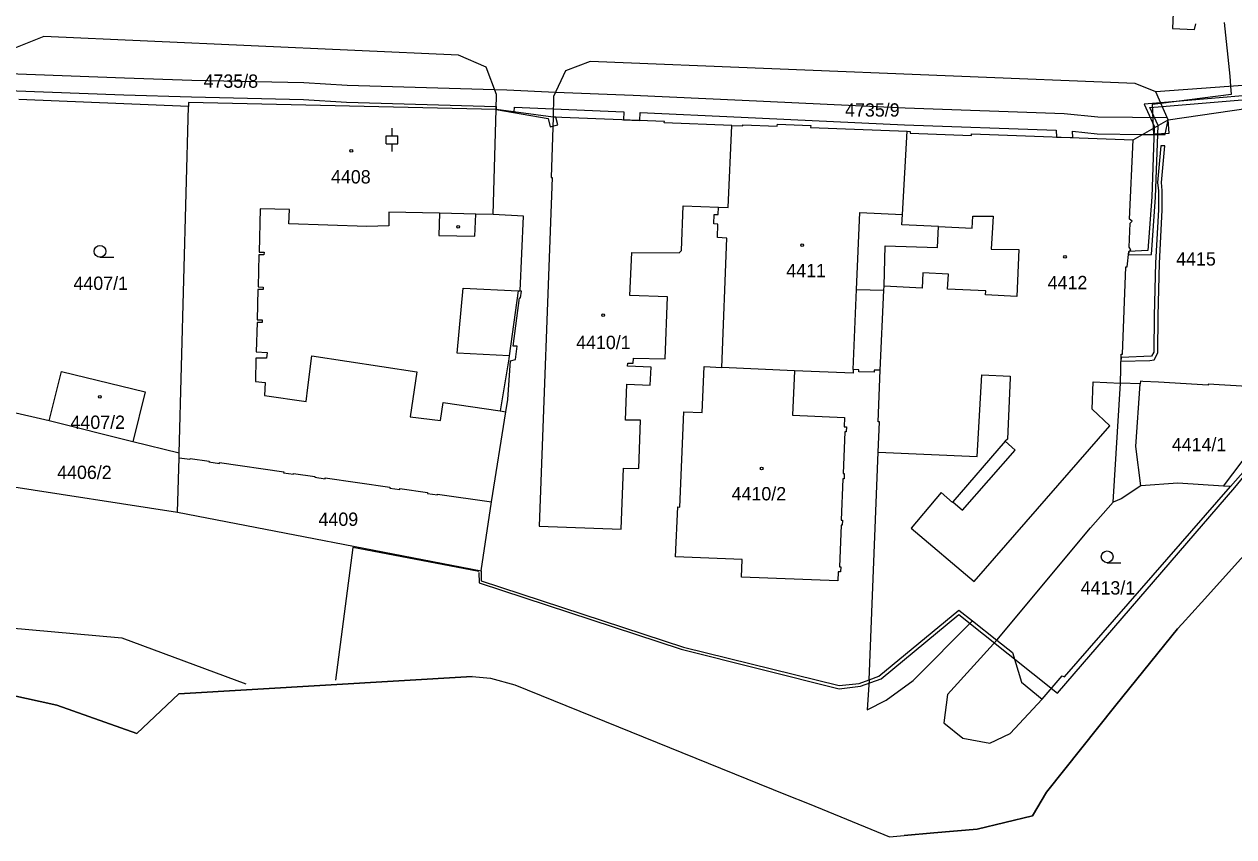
# Model space of a CAD drawing. Extents: x -756746 to -753363, y -1166406 to -1161727.
# Drawn here: x -756143.3 to -755989.1, y -1165838 to -1165734.3 of the extents above; entities that cross this region are included whole.
import ezdxf

# ---------------------------------------------------------------- set-up
doc = ezdxf.new("R2010")
doc.units = 0
for name, color, linetype in [('Hranice kat_území', 7, 'Continuous'), ('Hranice parcel', 7, 'Continuous'), ('Parcelní čísla', 7, 'Continuous'), ('Vnitřní kresba', 7, 'Continuous'), ('Věcná břemena k části', 7, 'Continuous'), ('Značky budov', 7, 'Continuous'), ('Značky kultur', 7, 'Continuous')]:
    doc.layers.add(name, color=color, linetype=linetype)

msp = doc.modelspace()

# ---------------------------------------------------------------- linework, layer by layer
at = {"layer": 'Hranice kat_území'}
msp.add_lwpolyline([(-756151.16, -1165818.55), (-756139.16, -1165821.16), (-756128.94, -1165824.78), (-756123.57, -1165819.75), (-756086.16, -1165817.52), (-756083.83, -1165817.73), (-756080.72, -1165818.59), (-756046.23, -1165832.56), (-756043.21, -1165833.78), (-756032.97, -1165837.98), (-756031.09, -1165837.81), (-756027.32, -1165837.47), (-756021.79, -1165836.99), (-756014.73, -1165835.32), (-756012.95, -1165832.27), (-756004.1, -1165821.2), (-755996.25, -1165811.45), (-755995.65, -1165810.79), (-755993.18, -1165808.06), (-755982.75, -1165796.53)], dxfattribs=at)
at = {"layer": 'Hranice parcel'}
for p, q in [((-755984.06, -1165741.82), (-755999.01, -1165742.9)), ((-756122.36, -1165744.77), (-756143.99, -1165743.9)), ((-756123.54, -1165789.02), (-756122.36, -1165744.77)), ((-756075.86, -1165746.13), (-756083.1, -1165745.16)), ((-756026.71, -1165760.12), (-756031.38, -1165759.9)), ((-756033.68, -1165768.24), (-756033.65, -1165767.73)), ((-756034.14, -1165778.44), (-756033.68, -1165768.24)), ((-756045.09, -1165778.5), (-756054.33, -1165778.11)), ((-756004.42, -1165795.26), (-756003.5, -1165780.1)), ((-755990.35, -1165793.23), (-755981.09, -1165780.91)), ((-756140.11, -1165784.91), (-756145.46, -1165783.65)), ((-756129.43, -1165787.56), (-756140.11, -1165784.91)), ((-756123.54, -1165789.02), (-756129.43, -1165787.56)), ((-756123.56, -1165789.6), (-756123.54, -1165789.02)), ((-756123.74, -1165796.56), (-756123.56, -1165789.6)), ((-756145.75, -1165793.14), (-756123.74, -1165796.56)), ((-755989.46, -1165793.29), (-755990.35, -1165793.23)), ((-756085.02, -1165804.03), (-756083.71, -1165795.23)), ((-756007.32, -1165798.55), (-756004.42, -1165795.26)), ((-756003.4, -1165794.83), (-756004.42, -1165795.26)), ((-756123.74, -1165796.56), (-756085.02, -1165804.03)), ((-756019.25, -1165812.9), (-756007.32, -1165798.55)), ((-756022.38, -1165810.44), (-756019.25, -1165812.9)), ((-756086.16, -1165817.52), (-756123.57, -1165819.75)), ((-756080.72, -1165818.59), (-756046.23, -1165832.56))]:
    msp.add_line(p, q, dxfattribs=at)
for points in [[(-756083.1, -1165745.16), (-756083.08, -1165743.27), (-756084.4, -1165739.76), (-756087.9, -1165738.22), (-756140.82, -1165735.86), (-756144.84, -1165737.46), (-756146.39, -1165741.07), (-756146.55, -1165743.86)], [(-755999.01, -1165742.9), (-756001.62, -1165741.86), (-756071.14, -1165739.05), (-756074.27, -1165740.24), (-756075.81, -1165743.52), (-756075.86, -1165746.13)], [(-756001.89, -1165749.05), (-755997.43, -1165746.48), (-755999.01, -1165742.9)], [(-756083.1, -1165745.16), (-756122.35, -1165744.29), (-756122.36, -1165744.77)], [(-756083.71, -1165795.23), (-756081.87, -1165783.75), (-756081.61, -1165782.16), (-756081.27, -1165777.25), (-756080.67, -1165777.09), (-756080.42, -1165775.39), (-756080.96, -1165775.36), (-756080.12, -1165769.21), (-756080, -1165769.22), (-756079.89, -1165768.34), (-756080.04, -1165768.33), (-756079.64, -1165758.77), (-756083.51, -1165758.58), (-756083.1, -1165745.16)], [(-756053.08, -1165747.21), (-756061.68, -1165746.86), (-756061.67, -1165746.71), (-756075.86, -1165746.13)], [(-756054.33, -1165778.11), (-756053.68, -1165761.6), (-756054.9, -1165761.52), (-756054.84, -1165759.79), (-756055.35, -1165759.77), (-756055.31, -1165758.57), (-756054.8, -1165758.59), (-756054.76, -1165757.64), (-756053.52, -1165757.69), (-756053.08, -1165747.21)], [(-756053.08, -1165747.21), (-756051.68, -1165747.27), (-756051.67, -1165747.12), (-756047.27, -1165747.29), (-756047.26, -1165747.04), (-756043.01, -1165747.21), (-756043.02, -1165747.46), (-756030.71, -1165747.95)], [(-756031.38, -1165759.9), (-756031.31, -1165758.55), (-756030.71, -1165747.95)], [(-756030.71, -1165747.95), (-756030.31, -1165747.96), (-756030.32, -1165748.18), (-756022.51, -1165748.48), (-756022.51, -1165748.26), (-756001.89, -1165749.05)], [(-756003.5, -1165780.1), (-756003.42, -1165776.4), (-756003.26, -1165776.4), (-756002.8, -1165765.26), (-756002.63, -1165765.23), (-756002.44, -1165763.3), (-756002.19, -1165763.06), (-756002.38, -1165762.72), (-756002.28, -1165759.67), (-756002, -1165759.42), (-756002.35, -1165759.18), (-756001.89, -1165749.05)], [(-756033.65, -1165767.73), (-756033.52, -1165762.56), (-756026.84, -1165762.76), (-756026.71, -1165760.12)], [(-756140.11, -1165784.91), (-756138.55, -1165778.6), (-756127.86, -1165781.2), (-756129.43, -1165787.56)], [(-756045.09, -1165778.5), (-756045.33, -1165784.18), (-756038.68, -1165784.46), (-756038.73, -1165785.67), (-756038.46, -1165785.68), (-756038.49, -1165786.32), (-756038.64, -1165786.31), (-756038.86, -1165791.63), (-756038.72, -1165791.63), (-756038.75, -1165792.28), (-756038.9, -1165792.28), (-756039.12, -1165797.57), (-756038.97, -1165797.58), (-756039, -1165798.21), (-756039.12, -1165798.21), (-756039.34, -1165803.51), (-756039.17, -1165803.52), (-756039.2, -1165804.17), (-756039.49, -1165804.15), (-756039.54, -1165805.33), (-756051.85, -1165804.85), (-756051.76, -1165802.6), (-756060.23, -1165802.24), (-756059.97, -1165795.89), (-756059.69, -1165795.9), (-756059.17, -1165783.73), (-756056.83, -1165783.83), (-756056.59, -1165777.97), (-756054.33, -1165778.11)], [(-756034.14, -1165778.44), (-756034.92, -1165778.42), (-756034.93, -1165778.69), (-756036.85, -1165778.65), (-756036.85, -1165778.37), (-756037.57, -1165778.36), (-756037.59, -1165778.82), (-756045.09, -1165778.5)], [(-756035.57, -1165817.95), (-756034.42, -1165788.9), (-756034.23, -1165785.03), (-756034.39, -1165785.03), (-756034.14, -1165778.44)], [(-755981.09, -1165780.91), (-755987.34, -1165780.65), (-755987.33, -1165780.5), (-755992.3, -1165780.2), (-755992.31, -1165780.35), (-755998.66, -1165779.98), (-756000.66, -1165779.87), (-756000.96, -1165779.85), (-756000.98, -1165780.18), (-756003.5, -1165780.1)], [(-755989.46, -1165793.29), (-755980.84, -1165783.49), (-755979.39, -1165781.84)], [(-756123.56, -1165789.6), (-756122.16, -1165789.8), (-756122.14, -1165789.7), (-756119.73, -1165790.04), (-756119.75, -1165790.15), (-756118.41, -1165790.34), (-756118.4, -1165790.23), (-756110.21, -1165791.41), (-756110.23, -1165791.52), (-756108.97, -1165791.71), (-756108.95, -1165791.6), (-756106.23, -1165791.99), (-756106.25, -1165792.1), (-756104.93, -1165792.29), (-756104.91, -1165792.18), (-756096.67, -1165793.37), (-756096.69, -1165793.48), (-756095.4, -1165793.66), (-756095.38, -1165793.55), (-756091.86, -1165794.06), (-756091.88, -1165794.17), (-756090.6, -1165794.35), (-756090.59, -1165794.24), (-756083.71, -1165795.23)], [(-756019.25, -1165812.9), (-756017.29, -1165814.44), (-756016.13, -1165818.23), (-756013.48, -1165820.43), (-756010.95, -1165817.43), (-756010.66, -1165817.55), (-755989.46, -1165793.29)], [(-755990.35, -1165793.23), (-755996.18, -1165792.84), (-756000.89, -1165793.21), (-756003.4, -1165794.83)], [(-755982.33, -1165796.88), (-755982.75, -1165796.53), (-755993.18, -1165808.06), (-755995.65, -1165810.79), (-755996.25, -1165811.45), (-756004.1, -1165821.2), (-756012.95, -1165832.27), (-756014.73, -1165835.32)], [(-756085.02, -1165804.03), (-756085.04, -1165805.33), (-756059.21, -1165813.77), (-756039.39, -1165818.67), (-756036.82, -1165818.42), (-756035.57, -1165817.95)], [(-756035.57, -1165817.95), (-756035.81, -1165821.76), (-756033.4, -1165820.55), (-756029.94, -1165818.05), (-756022.38, -1165810.44)], [(-756123.57, -1165819.75), (-756128.94, -1165824.78), (-756139.16, -1165821.16), (-756151.16, -1165818.55), (-756162.99, -1165817.44), (-756176.48, -1165817.11), (-756189.06, -1165817.25), (-756202.71, -1165818.1), (-756218.27, -1165820.18), (-756232.36, -1165822.91), (-756246.48, -1165825.91), (-756260.03, -1165829.17), (-756259.09, -1165832.44), (-756261, -1165833.28), (-756260.3, -1165836.29)], [(-756086.16, -1165817.52), (-756083.83, -1165817.73), (-756080.72, -1165818.59)], [(-756046.23, -1165832.56), (-756043.21, -1165833.78), (-756032.97, -1165837.98), (-756031.09, -1165837.81)], [(-756014.73, -1165835.32), (-756021.79, -1165836.99), (-756027.32, -1165837.47), (-756031.09, -1165837.81)]]:
    msp.add_lwpolyline(points, dxfattribs=at)
at = {"layer": 'Vnitřní kresba'}
for p, q in [((-756075.86, -1165746.13), (-756076.12, -1165753.86)), ((-756075.96, -1165753.86), (-756077.64, -1165798.32)), ((-756076.12, -1165753.86), (-756075.96, -1165753.86)), ((-756113.2, -1165757.84), (-756113.36, -1165763.36)), ((-756109.49, -1165757.93), (-756113.2, -1165757.84)), ((-756109.55, -1165759.78), (-756109.49, -1165757.93)), ((-756096.79, -1165758.27), (-756096.8, -1165760.01)), ((-756090.36, -1165758.42), (-756096.79, -1165758.27)), ((-756090.36, -1165758.42), (-756090.42, -1165761.24)), ((-756085.69, -1165758.53), (-756090.36, -1165758.42)), ((-756085.84, -1165761.35), (-756085.69, -1165758.53)), ((-756083.51, -1165758.58), (-756085.69, -1165758.53)), ((-756059.49, -1165763.16), (-756059.28, -1165757.45)), ((-756059.28, -1165757.45), (-756054.76, -1165757.64)), ((-756037.16, -1165768.14), (-756036.74, -1165758.33)), ((-756036.74, -1165758.33), (-756031.31, -1165758.55)), ((-756099.63, -1165760.1), (-756109.55, -1165759.78)), ((-756096.8, -1165760.01), (-756099.63, -1165760.1)), ((-756026.71, -1165760.12), (-756022.4, -1165760.32)), ((-756022.4, -1165760.32), (-756022.33, -1165758.79)), ((-756022.33, -1165758.79), (-756019.75, -1165758.77)), ((-756019.75, -1165758.77), (-756019.83, -1165760.23)), ((-756090.42, -1165761.24), (-756085.84, -1165761.35)), ((-756019.83, -1165760.23), (-756019.98, -1165762.98)), ((-756059.77, -1165763.48), (-756059.49, -1165763.16)), ((-756019.98, -1165762.98), (-756016.46, -1165763.04)), ((-756016.46, -1165763.04), (-756016.72, -1165769.02)), ((-756113.37, -1165763.7), (-756113.48, -1165767.81)), ((-756112.73, -1165763.72), (-756113.37, -1165763.7)), ((-756113.36, -1165763.36), (-756112.72, -1165763.38)), ((-756112.72, -1165763.38), (-756112.73, -1165763.72)), ((-756066.06, -1165768.91), (-756065.82, -1165763.41)), ((-756065.82, -1165763.41), (-756059.77, -1165763.48)), ((-756028.69, -1165766.01), (-756028.78, -1165767.95)), ((-756025.44, -1165766.17), (-756028.69, -1165766.01)), ((-756025.54, -1165768.1), (-756025.44, -1165766.17)), ((-756113.48, -1165767.81), (-756112.84, -1165767.83)), ((-756112.84, -1165767.83), (-756112.85, -1165768.16)), ((-756028.78, -1165767.95), (-756033.65, -1165767.73)), ((-756113.49, -1165768.14), (-756113.6, -1165772)), ((-756112.85, -1165768.16), (-756113.49, -1165768.14)), ((-756088.11, -1165776.28), (-756087.33, -1165767.96)), ((-756087.33, -1165767.96), (-756080.31, -1165768.32)), ((-756080.31, -1165768.32), (-756081.44, -1165776.6)), ((-756080.31, -1165768.32), (-756080.04, -1165768.33)), ((-756061.28, -1165769.07), (-756066.06, -1165768.91)), ((-756061.56, -1165777), (-756061.28, -1165769.07)), ((-756037.57, -1165778.36), (-756037.16, -1165768.14)), ((-756037.16, -1165768.14), (-756033.68, -1165768.24)), ((-756020.68, -1165768.32), (-756025.54, -1165768.1)), ((-756020.71, -1165768.83), (-756020.68, -1165768.32)), ((-756016.72, -1165769.02), (-756020.71, -1165768.83)), ((-756113.61, -1165772.35), (-756113.72, -1165776.11)), ((-756112.97, -1165772.36), (-756113.61, -1165772.35)), ((-756113.6, -1165772), (-756112.96, -1165772.01)), ((-756112.96, -1165772.01), (-756112.97, -1165772.36)), ((-756113.77, -1165776.89), (-756113.82, -1165779.86)), ((-756112.39, -1165776.91), (-756113.77, -1165776.89)), ((-756113.72, -1165776.11), (-756112.34, -1165776.18)), ((-756112.34, -1165776.18), (-756112.39, -1165776.91)), ((-756107.12, -1165780.65), (-756106.61, -1165776.61)), ((-756106.61, -1165776.61), (-756093.24, -1165778.64)), ((-756081.44, -1165776.6), (-756088.11, -1165776.28)), ((-756081.51, -1165776.98), (-756082.61, -1165783.64)), ((-756081.44, -1165776.6), (-756081.51, -1165776.98)), ((-756065.63, -1165777.54), (-756065.6, -1165776.91)), ((-756065.6, -1165776.91), (-756061.56, -1165777)), ((-756093.24, -1165778.64), (-756094.08, -1165784.37)), ((-756066.35, -1165777.91), (-756066.33, -1165777.54)), ((-756063.37, -1165778.03), (-756066.35, -1165777.91)), ((-756066.33, -1165777.54), (-756065.63, -1165777.54)), ((-756063.47, -1165780.34), (-756063.37, -1165778.03)), ((-756113.82, -1165779.86), (-756112.58, -1165780)), ((-756112.58, -1165780), (-756112.68, -1165781.66)), ((-756066.63, -1165784.8), (-756066.44, -1165780.22)), ((-756066.44, -1165780.22), (-756063.47, -1165780.34)), ((-756021.78, -1165789.45), (-756021.17, -1165779.03)), ((-756021.17, -1165779.03), (-756017.57, -1165779.21)), ((-756017.58, -1165779.41), (-756017.89, -1165787.22)), ((-756017.57, -1165779.21), (-756017.58, -1165779.41)), ((-756007.13, -1165783.4), (-756007, -1165779.93)), ((-756007, -1165779.93), (-756003.5, -1165780.1)), ((-756001.53, -1165788.18), (-756000.98, -1165780.18)), ((-756112.68, -1165781.66), (-756107.35, -1165782.44)), ((-756107.35, -1165782.44), (-756107.12, -1165780.65)), ((-756090.23, -1165784.87), (-756089.86, -1165782.56)), ((-756089.86, -1165782.56), (-756082.61, -1165783.64)), ((-756094.08, -1165784.37), (-756090.23, -1165784.87)), ((-756082.61, -1165783.64), (-756081.87, -1165783.75)), ((-756064.69, -1165784.8), (-756066.63, -1165784.8)), ((-756064.92, -1165790.98), (-756064.69, -1165784.8)), ((-756004.85, -1165785.53), (-756007.13, -1165783.4)), ((-756022.18, -1165805.42), (-756004.85, -1165785.53)), ((-756018.2, -1165787.5), (-756024.86, -1165795.24)), ((-756017.89, -1165787.22), (-756018.2, -1165787.5)), ((-756016.93, -1165788.62), (-756018.2, -1165787.5)), ((-756034.42, -1165788.9), (-756021.78, -1165789.45)), ((-756023.63, -1165796.31), (-756016.93, -1165788.62)), ((-756000.89, -1165793.21), (-756001.53, -1165788.18)), ((-756067.19, -1165798.73), (-756066.87, -1165790.94)), ((-756066.87, -1165790.94), (-756064.92, -1165790.98)), ((-756026.36, -1165794.04), (-756030.21, -1165798.58)), ((-756024.94, -1165795.33), (-756026.36, -1165794.04)), ((-756024.86, -1165795.24), (-756024.94, -1165795.33)), ((-756024.86, -1165795.24), (-756023.63, -1165796.31)), ((-756077.64, -1165798.32), (-756067.19, -1165798.73)), ((-756030.21, -1165798.58), (-756022.18, -1165805.42)), ((-756034.32, -1165817.48), (-756024.13, -1165809.06)), ((-756024.13, -1165809.06), (-756022.38, -1165810.44)), ((-756024.1, -1165809.59), (-756011.55, -1165819.67)), ((-756130.85, -1165812.57), (-756115.06, -1165818.46)), ((-756019.25, -1165812.9), (-756025.57, -1165819.82)), ((-756035.57, -1165817.95), (-756034.32, -1165817.48)), ((-756025.57, -1165819.82), (-756026.01, -1165823.43)), ((-756017.58, -1165824.8), (-756013.48, -1165820.43)), ((-756026.01, -1165823.43), (-756023.6, -1165825.41)), ((-756020.16, -1165826.02), (-756017.58, -1165824.8)), ((-756023.6, -1165825.41), (-756020.16, -1165826.02))]:
    msp.add_line(p, q, dxfattribs=at)
for points in [[(-756011.55, -1165819.67), (-755988.93, -1165793.42), (-755986.05, -1165789.91), (-755979.3, -1165782.2), (-755976.81, -1165780.14), (-755984.75, -1165768.21), (-755986.09, -1165767.54), (-755986.67, -1165766.11)], [(-756085.34, -1165804.11), (-756101.39, -1165801.04), (-756103.61, -1165817.98)], [(-756085.31, -1165804.27), (-756085.27, -1165805.55), (-756059.51, -1165814.04), (-756039.37, -1165819.08)], [(-756206.82, -1165810.72), (-756176.7, -1165809.3), (-756162.67, -1165809.73), (-756130.85, -1165812.57)], [(-756039.37, -1165819.08), (-756036.65, -1165818.75), (-756034.04, -1165817.83), (-756024.1, -1165809.59)]]:
    msp.add_lwpolyline(points, dxfattribs=at)
at = {"layer": 'Věcná břemena k části'}
for points in [[(-755996.77, -1165732.84), (-755996.85, -1165734.83), (-755994.05, -1165734.96), (-755993.91, -1165734.23)], [(-755990.29, -1165734.08), (-755989.56, -1165740.93), (-755989.46, -1165742.21), (-755989.38, -1165743.26), (-755998.35, -1165744.39), (-755999.44, -1165744.52), (-755999.32, -1165747.57), (-755999.29, -1165748.26), (-755997.29, -1165748.18), (-755997.43, -1165746.48), (-755987.22, -1165745)], [(-756145.4, -1165742.75), (-756130.61, -1165743.31), (-756121.97, -1165743.57), (-756107.7, -1165743.9), (-756102.22, -1165744.23), (-756083.1, -1165744.79), (-756083.1, -1165745.16), (-756080.8, -1165745.47), (-756080.78, -1165744.87), (-756075.84, -1165745.09), (-756066.82, -1165745.47), (-756066.89, -1165746.5), (-756064.81, -1165746.58), (-756064.74, -1165745.56), (-756051.86, -1165746.13), (-756031.06, -1165747.11), (-756011.72, -1165747.8), (-756011.65, -1165748.68), (-756009.56, -1165748.76), (-756009.62, -1165747.95), (-756006.49, -1165748.27), (-756000.65, -1165748.34), (-755997.81, -1165748.37), (-755997.43, -1165746.48), (-755997.53, -1165746.25), (-756006.37, -1165746.15), (-756010.69, -1165745.71), (-756030.98, -1165744.99), (-756051.76, -1165744.01), (-756065.65, -1165743.4), (-756075.55, -1165742.98), (-756081.76, -1165742.71), (-756083.31, -1165742.67), (-756102.12, -1165742.11), (-756107.64, -1165741.78), (-756121.92, -1165741.45), (-756130.53, -1165741.19), (-756145.28, -1165740.63)], [(-755986.43, -1165743.3), (-755998.39, -1165744.3), (-756000.5, -1165744.47), (-755999.22, -1165747.28), (-755999.22, -1165747.51), (-755999.52, -1165756.33), (-756000.01, -1165763.18), (-756002.44, -1165763.3), (-756002.48, -1165763.71), (-755999.54, -1165763.67), (-755999.02, -1165756.36), (-755998.7, -1165747.21), (-755999.75, -1165744.91), (-755998.18, -1165744.78), (-755986.44, -1165743.83)]]:
    msp.add_lwpolyline(points, dxfattribs=at)
for points in [[(-756075.25, -1165747.14), (-756075.49, -1165746.15), (-756075.86, -1165746.13), (-756083.1, -1165745.16), (-756076.47, -1165746.34), (-756076.22, -1165747.37)], [(-755999.2, -1165771.5), (-755999.24, -1165776.12), (-755999.53, -1165776.66), (-756003.43, -1165776.8), (-756003.44, -1165777.3), (-755999.76, -1165777.22), (-755999.19, -1165777.1), (-755998.74, -1165776.24), (-755998.7, -1165771.51), (-755998.52, -1165764.77), (-755998.17, -1165758.01), (-755998.17, -1165755.51), (-755998.29, -1165754.47), (-755997.85, -1165749.81), (-755998.35, -1165749.79), (-755998.79, -1165754.47), (-755998.67, -1165755.53), (-755998.67, -1165757.99), (-755999.02, -1165764.75)]]:
    msp.add_lwpolyline(points, close=True, dxfattribs=at)
at = {"layer": 'Značky budov'}
for centre in [(-756101.59, -1165750.44), (-756087.97, -1165760.15), (-756044.1, -1165762.49), (-756010.58, -1165763.98), (-756069.47, -1165771.43), (-756133.67, -1165781.83), (-756049.26, -1165790.99)]:
    msp.add_circle(centre, 0.175, dxfattribs=at)
at = {"layer": 'Značky kultur'}
for p, q in [((-756096.39, -1165748.54), (-756096.39, -1165747.54)), ((-756097.14, -1165748.54), (-756095.64, -1165748.54)), ((-756097.14, -1165749.54), (-756097.14, -1165748.54)), ((-756095.64, -1165749.54), (-756095.64, -1165748.54)), ((-756097.14, -1165749.54), (-756095.64, -1165749.54)), ((-756096.39, -1165750.54), (-756096.39, -1165749.54)), ((-756133.64, -1165764.02), (-756131.89, -1165764.02)), ((-756005.2, -1165803), (-756003.45, -1165803))]:
    msp.add_line(p, q, dxfattribs=at)
for centre in [(-756133.64, -1165763.27), (-756005.2, -1165802.25)]:
    msp.add_circle(centre, 0.75, dxfattribs=at)

# ---------------------------------------------------------------- texts
at = {"layer": 'Parcelní čísla'}
for s, p in [('4735/8', (-756120.43, -1165742.4)), ('4735/9', (-756038.62, -1165746.08)), ('4408', (-756104.18, -1165754.61)), ('4415', (-755996.4, -1165765.08)), ('4411', (-756046.11, -1165766.57)), ('4412', (-756012.78, -1165768.1)), ('4407/1', (-756137.02, -1165768.19)), ('4410/1', (-756072.92, -1165775.74)), ('4407/2', (-756137.4, -1165785.93)), ('4414/1', (-755996.96, -1165788.77)), ('4406/2', (-756139.1, -1165792.32)), ('4410/2', (-756053.09, -1165795.05)), ('4409', (-756105.77, -1165798.3)), ('4413/1', (-756008.58, -1165807.06))]:
    msp.add_text(s, height=1.7, dxfattribs=at).set_placement(p)

doc.saveas('drawing.dxf')
